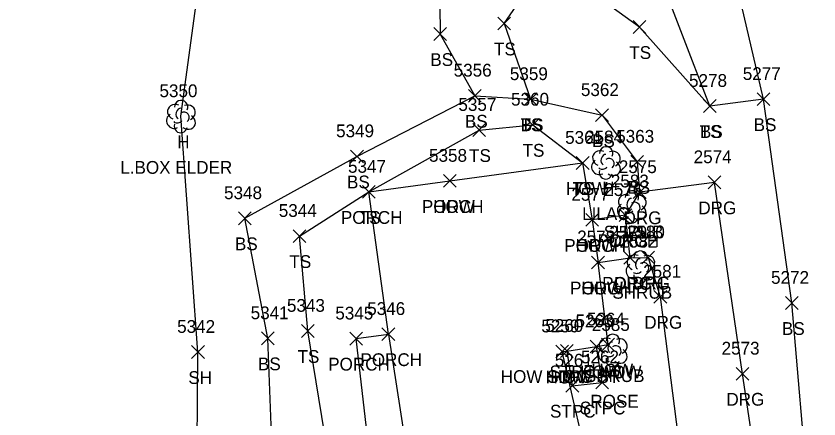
# Model space of a CAD drawing. Extents: x 1439173 to 1457902, y 641926 to 659889.
# Drawn here: x 1447749.9 to 1447875.7, y 648842.5 to 648905.6 of the extents above; entities that cross this region are included whole.
import ezdxf

# ---------------------------------------------------------------- set-up
doc = ezdxf.new("R2010")
doc.units = 0
for name, color, linetype in [('L_A', 7, 'Continuous'), ('L_C', 7, 'Continuous'), ('L_I', 7, 'Continuous'), ('L_TIC', 7, 'Continuous'), ('LBC', 7, 'Continuous'), ('LBF', 7, 'Continuous'), ('LELB', 7, 'Continuous'), ('Level 5', 7, 'Continuous'), ('LSH', 7, 'Continuous'), ('LSOGP', 7, 'Continuous'), ('LTD', 7, 'Continuous'), ('R_A', 7, 'Continuous'), ('R_I', 7, 'Continuous'), ('R_TIC', 7, 'Continuous'), ('RDG', 7, 'Continuous')]:
    doc.layers.add(name, color=color, linetype=linetype)

msp = doc.modelspace()

# ---------------------------------------------------------------- linework, layer by layer
at = {"layer": 'L_TIC'}
for points in [[(1447825.4, 648903.43), (1447827.4, 648905.43)], [(1447827.4, 648903.43), (1447825.4, 648905.43)], [(1447846.59, 648902.87), (1447848.59, 648904.87)], [(1447848.59, 648902.87), (1447846.59, 648904.87)], [(1447815.39, 648901.77), (1447817.39, 648903.77)], [(1447817.39, 648901.77), (1447815.39, 648903.77)], [(1447820.81, 648892.11), (1447822.81, 648894.11)], [(1447822.81, 648892.11), (1447820.81, 648894.11)], [(1447820.81, 648892.11), (1447822.81, 648894.11)], [(1447822.81, 648892.11), (1447820.81, 648894.11)], [(1447829.55, 648891.56), (1447831.55, 648893.56)], [(1447831.55, 648891.56), (1447829.55, 648893.56)], [(1447829.55, 648891.56), (1447831.55, 648893.56)], [(1447831.55, 648891.56), (1447829.55, 648893.56)], [(1447866.04, 648891.58), (1447868.04, 648893.58)], [(1447868.04, 648891.58), (1447866.04, 648893.58)], [(1447866.04, 648891.58), (1447868.04, 648893.58)], [(1447868.04, 648891.58), (1447866.04, 648893.58)], [(1447857.62, 648890.5), (1447859.62, 648892.5)], [(1447859.62, 648890.5), (1447857.62, 648892.5)], [(1447857.62, 648890.5), (1447859.62, 648892.5)], [(1447859.62, 648890.5), (1447857.62, 648892.5)], [(1447840.73, 648889.06), (1447842.73, 648891.06)], [(1447842.73, 648889.06), (1447840.73, 648891.06)], [(1447829.87, 648887.56), (1447831.87, 648889.56)], [(1447831.87, 648887.56), (1447829.87, 648889.56)], [(1447821.49, 648886.74), (1447823.49, 648888.74)], [(1447823.49, 648886.74), (1447821.49, 648888.74)], [(1447802.34, 648882.61), (1447804.34, 648884.61)], [(1447804.34, 648882.61), (1447802.34, 648884.61)], [(1447837.69, 648881.58), (1447839.69, 648883.58)], [(1447839.69, 648881.58), (1447837.69, 648883.58)], [(1447837.69, 648881.58), (1447839.69, 648883.58)], [(1447839.69, 648881.58), (1447837.69, 648883.58)], [(1447846.25, 648881.76), (1447848.25, 648883.76)], [(1447848.25, 648881.76), (1447846.25, 648883.76)], [(1447816.89, 648878.77), (1447818.89, 648880.77)], [(1447818.89, 648878.77), (1447816.89, 648880.77)], [(1447816.89, 648878.77), (1447818.89, 648880.77)], [(1447818.89, 648878.77), (1447816.89, 648880.77)], [(1447804.2, 648877.05), (1447806.2, 648879.05)], [(1447806.2, 648877.05), (1447804.2, 648879.05)], [(1447804.2, 648877.05), (1447806.2, 648879.05)], [(1447806.2, 648877.05), (1447804.2, 648879.05)], [(1447844.39, 648873.41), (1447846.39, 648875.41)], [(1447846.39, 648873.41), (1447844.39, 648875.41)], [(1447784.78, 648872.92), (1447786.78, 648874.92)], [(1447786.78, 648872.92), (1447784.78, 648874.92)], [(1447839.18, 648872.67), (1447841.18, 648874.67)], [(1447841.18, 648872.67), (1447839.18, 648874.67)], [(1447839.18, 648872.67), (1447841.18, 648874.67)], [(1447841.18, 648872.67), (1447839.18, 648874.67)], [(1447793.35, 648870.14), (1447795.35, 648872.14)], [(1447795.35, 648870.14), (1447793.35, 648872.14)], [(1447840.1, 648866), (1447842.1, 648868)], [(1447842.1, 648866), (1447840.1, 648868)], [(1447840.1, 648866), (1447842.1, 648868)], [(1447842.1, 648866), (1447840.1, 648868)], [(1447845.13, 648866.73), (1447847.13, 648868.73)], [(1447847.13, 648866.73), (1447845.13, 648868.73)], [(1447870.47, 648859.66), (1447872.47, 648861.66)], [(1447872.47, 648859.66), (1447870.47, 648861.66)], [(1447794.63, 648855.28), (1447796.63, 648857.28)], [(1447796.63, 648855.28), (1447794.63, 648857.28)], [(1447807.26, 648854.78), (1447809.26, 648856.78)], [(1447809.26, 648854.78), (1447807.26, 648856.78)], [(1447788.38, 648854.12), (1447790.38, 648856.12)], [(1447790.38, 648854.12), (1447788.38, 648856.12)], [(1447802.21, 648854.08), (1447804.21, 648856.08)], [(1447804.21, 648854.08), (1447802.21, 648856.08)], [(1447802.21, 648854.08), (1447804.21, 648856.08)], [(1447804.21, 648854.08), (1447802.21, 648856.08)], [(1447841.67, 648853.14), (1447843.67, 648855.14)], [(1447843.67, 648853.14), (1447841.67, 648855.14)], [(1447777.43, 648851.98), (1447779.43, 648853.98)], [(1447779.43, 648851.98), (1447777.43, 648853.98)], [(1447834.49, 648852.06), (1447836.49, 648854.06)], [(1447836.49, 648852.06), (1447834.49, 648854.06)], [(1447835.23, 648852.14), (1447837.23, 648854.14)], [(1447837.23, 648852.14), (1447835.23, 648854.14)], [(1447835.23, 648852.14), (1447837.23, 648854.14)], [(1447837.23, 648852.14), (1447835.23, 648854.14)], [(1447839.88, 648852.86), (1447841.88, 648854.86)], [(1447841.88, 648852.86), (1447839.88, 648854.86)], [(1447839.88, 648852.86), (1447841.88, 648854.86)], [(1447841.88, 648852.86), (1447839.88, 648854.86)], [(1447836.07, 648846.71), (1447838.07, 648848.71)], [(1447838.07, 648846.71), (1447836.07, 648848.71)], [(1447840.74, 648847.21), (1447842.74, 648849.21)], [(1447842.74, 648847.21), (1447840.74, 648849.21)]]:
    msp.add_lwpolyline(points, dxfattribs=at)
at = {"layer": 'LBC'}
for points in [[(1447817.89, 648879.77), (1447838.69, 648882.58), (1447840.18, 648873.67)], [(1447840.18, 648873.67), (1447841.1, 648867)], [(1447842.67, 648854.14), (1447841.1, 648867)], [(1447811.33, 648836.18), (1447816.65, 648836.8), (1447823.38, 648837.3), (1447824.33, 648830.9), (1447840.24, 648832.42), (1447835.49, 648853.06), (1447836.23, 648853.14), (1447840.88, 648853.86), (1447842.67, 648854.14)]]:
    msp.add_lwpolyline(points, dxfattribs=at)
at = {"layer": 'LBF'}
for points in [[(1447803.21, 648855.08), (1447808.26, 648855.78), (1447805.2, 648878.05), (1447817.89, 648879.77)], [(1447845.39, 648874.41), (1447840.18, 648873.67)], [(1447841.1, 648867), (1447846.13, 648867.73)], [(1447805.45, 648835.62), (1447803.21, 648855.08)], [(1447836.23, 648853.14), (1447837.07, 648847.71), (1447841.74, 648848.21), (1447840.88, 648853.86)]]:
    msp.add_lwpolyline(points, dxfattribs=at)
at = {"layer": 'LELB'}
for points in [[(1447877.65, 648796.32), (1447874.15, 648829.69), (1447871.47, 648860.66), (1447867.04, 648892.58), (1447862.47, 648912.12), (1447862.31, 648932.18), (1447859.7, 648956.77), (1447855.7, 648978.43), (1447852.81, 649007.65), (1447847.83, 649023.24), (1447845.29, 649041.7), (1447832.21, 649041.43), (1447815.57, 649039.14), (1447796.03, 649035.79), (1447772.19, 649031.7)], [(1447867.04, 648892.58), (1447858.62, 648891.5), (1447849.54, 648915.14), (1447842.94, 648929.07), (1447829.87, 648927.18), (1447816.23, 648916.86), (1447816.39, 648902.77), (1447821.81, 648893.11), (1447830.55, 648892.56), (1447841.73, 648890.06), (1447847.25, 648882.76)], [(1447826.4, 648904.43), (1447833.18, 648914.3)], [(1447858.62, 648891.5), (1447847.59, 648903.87), (1447833.18, 648914.3)], [(1447826.4, 648904.43), (1447830.55, 648892.56)], [(1447781.9, 648790.97), (1447787.7, 648804.23), (1447790.29, 648832.04), (1447789.38, 648855.12), (1447785.78, 648873.92), (1447803.34, 648883.61), (1447821.81, 648893.11)], [(1447790.04, 648781.15), (1447797.78, 648792.59), (1447798.81, 648804.98), (1447799.57, 648832.34), (1447795.63, 648856.28), (1447794.35, 648871.14), (1447805.2, 648878.05), (1447822.49, 648887.74), (1447830.87, 648888.56), (1447838.69, 648882.58)], [(1447847.25, 648882.76), (1447847.62, 648878)], [(1447838.69, 648882.58), (1447840.18, 648873.67)]]:
    msp.add_lwpolyline(points, dxfattribs=at)
at = {"layer": 'Level 5'}
msp.add_line((1447808.29, 648855.75), (1447811.33, 648836.24), dxfattribs=at)
at = {"layer": 'LSH'}
for p, q in [((1447846.37, 648875.76), (1447846.37, 648875.76)), ((1447846.37, 648875.76), (1447846.37, 648875.76)), ((1447847.72, 648866.33), (1447847.72, 648866.33)), ((1447847.72, 648866.33), (1447847.72, 648866.33)), ((1447843.39, 648853.28), (1447843.39, 648853.28)), ((1447843.39, 648853.28), (1447843.39, 648853.28))]:
    msp.add_line(p, q, dxfattribs=at)
for centre in [(1447846.42, 648877.2), (1447847.77, 648867.76), (1447843.43, 648854.72)]:
    msp.add_arc(centre, 1.05, 335.5272, 180.9563, dxfattribs=at)
for centre, major_axis, ratio, start_param, end_param in [((1447845.58, 648876.43), (1.21, -0.51), 0.895232, 1.570796, 4.712389), ((1447847.41, 648876.35), (-1.14, -0.48), 0.949671, 1.570796, 4.712389), ((1447846.16, 648876.22), (-0.208, -0.792), 0.645439, 3.141593, 6.283185), ((1447846.87, 648875.6), (-0.5, 0.667), 0.989748, 3.141593, 6.283185), ((1447845.29, 648875.05), (0.58, -1.04), 0.959034, 3.141593, 6.283185), ((1447847.37, 648874.93), (-1.09, 0.79), 0.841452, 1.570796, 4.712389), ((1447846.37, 648874.26), (0.26, 1.06), 0.942809, 1.570796, 4.712389), ((1447845.91, 648875.01), (-0.625, -0.083), 0.423636, 0, 3.141593), ((1447846.93, 648866.99), (1.21, -0.51), 0.895232, 1.570796, 4.712389), ((1447847.51, 648866.79), (-0.208, -0.792), 0.645439, 3.141593, 6.283185), ((1447848.76, 648866.91), (-1.14, -0.48), 0.949671, 1.570796, 4.712389), ((1447846.64, 648865.62), (0.58, -1.04), 0.959034, 3.141593, 6.283185), ((1447848.22, 648866.16), (-0.5, 0.667), 0.989748, 3.141593, 6.283185), ((1447848.72, 648865.49), (-1.09, 0.79), 0.841452, 1.570796, 4.712389), ((1447847.72, 648864.83), (0.26, 1.06), 0.942809, 1.570796, 4.712389), ((1447847.26, 648865.58), (-0.625, -0.083), 0.423636, 0, 3.141593), ((1447842.59, 648853.95), (1.21, -0.51), 0.895232, 1.570796, 4.712389), ((1447844.43, 648853.87), (-1.14, -0.48), 0.949671, 1.570796, 4.712389), ((1447843.18, 648853.74), (-0.208, -0.792), 0.645439, 3.141593, 6.283185), ((1447843.89, 648853.12), (-0.5, 0.667), 0.989748, 3.141593, 6.283185), ((1447842.3, 648852.58), (0.58, -1.04), 0.959034, 3.141593, 6.283185), ((1447842.93, 648852.53), (-0.625, -0.083), 0.423636, 0, 3.141593), ((1447844.39, 648852.45), (-1.09, 0.79), 0.841452, 1.570796, 4.712389), ((1447843.39, 648851.78), (0.26, 1.06), 0.942809, 1.570796, 4.712389)]:
    msp.add_ellipse(centre, major_axis=major_axis, ratio=ratio, start_param=start_param, end_param=end_param, dxfattribs=at)
at = {"layer": 'LSOGP'}
msp.add_lwpolyline([(1447800.97, 648741.32), (1447799.79, 648750.94), (1447797.47, 648764.64), (1447790.05, 648781.15), (1447781.89, 648790.97), (1447778.28, 648831.05), (1447778.43, 648852.98), (1447775.75, 648889.89), (1447778.63, 648911.02), (1447779.16, 648932.07), (1447777.22, 648952.57), (1447782.11, 648971.96), (1447776.96, 648996.3), (1447784.92, 649004), (1447785.12, 649015.82), (1447772.18, 649031.71), (1447771.77, 649047.11), (1447766.65, 649057.41), (1447749.94, 649084.43), (1447750.79, 649119.02)], dxfattribs=at)
at = {"layer": 'LTD'}
for p, q in [((1447775.75, 648889.89), (1447775.75, 648889.89)), ((1447775.75, 648889.89), (1447775.75, 648889.89)), ((1447842.33, 648882.65), (1447842.33, 648882.65)), ((1447842.33, 648882.65), (1447842.33, 648882.65))]:
    msp.add_line(p, q, dxfattribs=at)
for centre in [(1447775.8, 648891.33), (1447842.38, 648884.08)]:
    msp.add_arc(centre, 1.05, 335.5272, 180.9563, dxfattribs=at)
for centre, major_axis, ratio, start_param, end_param in [((1447774.96, 648890.56), (1.21, -0.51), 0.895232, 1.570796, 4.712389), ((1447776.79, 648890.48), (-1.14, -0.48), 0.949671, 1.570796, 4.712389), ((1447774.67, 648889.18), (0.58, -1.04), 0.959034, 3.141593, 6.283185), ((1447775.54, 648890.35), (-0.208, -0.792), 0.645439, 3.141593, 6.283185), ((1447776.25, 648889.73), (-0.5, 0.667), 0.989748, 3.141593, 6.283185), ((1447775.29, 648889.14), (-0.625, -0.083), 0.423636, 0, 3.141593), ((1447776.75, 648889.06), (-1.09, 0.79), 0.841452, 1.570796, 4.712389), ((1447775.75, 648888.39), (0.26, 1.06), 0.942809, 1.570796, 4.712389), ((1447841.54, 648883.31), (1.21, -0.51), 0.895232, 1.570796, 4.712389), ((1447842.12, 648883.11), (-0.208, -0.792), 0.645439, 3.141593, 6.283185), ((1447843.37, 648883.23), (-1.14, -0.48), 0.949671, 1.570796, 4.712389), ((1447841.25, 648881.94), (0.58, -1.04), 0.959034, 3.141593, 6.283185), ((1447842.83, 648882.48), (-0.5, 0.667), 0.989748, 3.141593, 6.283185), ((1447843.33, 648881.81), (-1.09, 0.79), 0.841452, 1.570796, 4.712389), ((1447842.33, 648881.15), (0.26, 1.06), 0.942809, 1.570796, 4.712389), ((1447841.87, 648881.9), (-0.625, -0.083), 0.423636, 0, 3.141593)]:
    msp.add_ellipse(centre, major_axis=major_axis, ratio=ratio, start_param=start_param, end_param=end_param, dxfattribs=at)
at = {"layer": 'R_TIC'}
for points in [[(1447858.34, 648878.55), (1447860.34, 648880.55)], [(1447860.34, 648878.55), (1447858.34, 648880.55)], [(1447846.62, 648877), (1447848.62, 648879)], [(1447848.62, 648877), (1447846.62, 648879)], [(1447844.39, 648873.41), (1447846.39, 648875.41)], [(1447846.39, 648873.41), (1447844.39, 648875.41)], [(1447845.13, 648866.73), (1447847.13, 648868.73)], [(1447847.13, 648866.73), (1447845.13, 648868.73)], [(1447847.96, 648866.78), (1447849.96, 648868.78)], [(1447849.96, 648866.78), (1447847.96, 648868.78)], [(1447849.86, 648860.63), (1447851.86, 648862.63)], [(1447851.86, 648860.63), (1447849.86, 648862.63)], [(1447862.72, 648848.58), (1447864.72, 648850.58)], [(1447864.72, 648848.58), (1447862.72, 648850.58)]]:
    msp.add_lwpolyline(points, dxfattribs=at)
at = {"layer": 'RDG'}
for points in [[(1447895.12, 648779.65), (1447890.37, 648767.55), (1447888.34, 648763.62), (1447883.67, 648764.7), (1447878.28, 648773.09), (1447871.74, 648796.72), (1447869, 648814.57), (1447863.72, 648849.58), (1447859.34, 648879.55), (1447847.62, 648878), (1447845.39, 648874.41)], [(1447846.13, 648867.73), (1447845.39, 648874.41)], [(1447846.13, 648867.73), (1447848.96, 648867.78), (1447850.86, 648861.63), (1447855.56, 648824.95), (1447851.08, 648818.41), (1447842.54, 648818.06), (1447840.37, 648829.25), (1447823.51, 648827.34), (1447826.51, 648808.46), (1447827.03, 648788.95), (1447830.16, 648773.87), (1447845.01, 648772.87), (1447846.68, 648786.35), (1447851.07, 648796.12), (1447860.09, 648784.68), (1447863.97, 648766.34), (1447861.73, 648752.31), (1447843.87, 648747.73), (1447800.97, 648741.32)]]:
    msp.add_lwpolyline(points, dxfattribs=at)

# ---------------------------------------------------------------- texts
at = {"layer": 'L_A'}
for s, p in [('TS', (1447824.81, 648899.43)), ('TS', (1447846, 648898.87)), ('BS', (1447814.83, 648897.77)), ('BS', (1447820.25, 648888.11)), ('BS', (1447820.25, 648888.11)), ('TS', (1447828.96, 648887.56)), ('BS', (1447828.99, 648887.56)), ('BS', (1447865.48, 648887.58)), ('BS', (1447865.48, 648887.58)), ('TS', (1447857.03, 648886.5)), ('BS', (1447857.06, 648886.5)), ('H', (1447775.18, 648884.89)), ('BS', (1447840.17, 648885.06)), ('TS', (1447829.28, 648883.56)), ('TS', (1447820.9, 648882.74)), ('BS', (1447801.78, 648878.61)), ('HOW', (1447836.07, 648877.58)), ('TS', (1447837.1, 648877.58)), ('H', (1447841.76, 648877.65)), ('BS', (1447845.69, 648877.76)), ('PORCH', (1447813.51, 648874.77)), ('HOW', (1447815.27, 648874.77)), ('PORCH', (1447800.82, 648873.05)), ('TS', (1447803.61, 648873.05)), ('SHRUB', (1447842, 648870.76)), ('PORCH', (1447841.02, 648869.41)), ('BS', (1447784.22, 648868.92)), ('PORCH', (1447835.81, 648868.67)), ('HOW', (1447837.57, 648868.67)), ('TS', (1447792.76, 648866.14)), ('PORCH', (1447836.72, 648862)), ('HOW', (1447838.48, 648862)), ('PORCH', (1447841.75, 648862.73)), ('SHRUB', (1447843.35, 648861.33)), ('BS', (1447869.91, 648855.66)), ('TS', (1447794.03, 648851.28)), ('PORCH', (1447803.88, 648850.78)), ('BS', (1447787.83, 648850.12)), ('PORCH', (1447798.83, 648850.08)), ('PORCH', (1447798.83, 648850.08)), ('SH', (1447776.92, 648847.98)), ('HOW STPC ST', (1447825.86, 648848.14)), ('HOW', (1447832.88, 648848.06)), ('STPC HOW', (1447833.51, 648848.86)), ('HOW', (1447833.62, 648848.14)), ('HOW', (1447838.26, 648848.86)), ('SHRUB', (1447839.02, 648848.28)), ('HOW', (1447840.06, 648849.14)), ('STPC', (1447838.25, 648843.21)), ('STPC', (1447833.58, 648842.71))]:
    msp.add_text(s, height=2, dxfattribs=at).set_placement(p)
at = {"layer": 'L_C'}
for s, p in [('L.BOX ELDER', (1447766.26, 648880.89)), ('LILAC', (1447838.61, 648873.65)), ('ROSE', (1447839.9, 648844.28))]:
    msp.add_text(s, height=2, dxfattribs=at).set_placement(p)
at = {"layer": 'L_I'}
for s, p in [('5356', (1447818.49, 648896.11)), ('5356', (1447818.49, 648896.11)), ('5359', (1447827.29, 648895.56)), ('5359', (1447827.29, 648895.56)), ('5278', (1447855.36, 648894.5)), ('5278', (1447855.36, 648894.5)), ('5277', (1447863.78, 648895.58)), ('5277', (1447863.78, 648895.58)), ('5350', (1447772.4, 648892.89)), ('5362', (1447838.42, 648893.06)), ('5357', (1447819.23, 648890.74)), ('5360', (1447827.48, 648891.56)), ('5349', (1447800.07, 648886.61)), ('5363', (1447843.95, 648885.76)), ('5361', (1447835.95, 648885.58)), ('5361', (1447835.95, 648885.58)), ('2584', (1447839.07, 648885.65)), ('5358', (1447814.63, 648882.77)), ('5358', (1447814.63, 648882.77)), ('5347', (1447801.94, 648881.05)), ('5347', (1447801.94, 648881.05)), ('2583', (1447843.11, 648878.76)), ('5348', (1447782.52, 648876.92)), ('2576', (1447842.08, 648877.41)), ('2577', (1447836.92, 648876.67)), ('2577', (1447836.92, 648876.67)), ('5344', (1447791.09, 648874.14)), ('2579', (1447842.86, 648870.73)), ('2578', (1447837.84, 648870)), ('2578', (1447837.84, 648870)), ('2582', (1447844.46, 648869.33)), ('5272', (1447868.21, 648863.66)), ('5343', (1447792.37, 648859.28)), ('5341', (1447786.69, 648858.12)), ('5345', (1447799.95, 648858.08)), ('5345', (1447799.95, 648858.08)), ('5346', (1447804.94, 648858.78)), ('5263', (1447837.57, 648856.86)), ('5263', (1447837.57, 648856.86)), ('5264', (1447839.36, 648857.14)), ('5342', (1447775.17, 648855.98)), ('5259', (1447832.22, 648856.06)), ('5260', (1447832.84, 648856.14)), ('5260', (1447832.84, 648856.14)), ('2585', (1447840.13, 648856.28)), ('5261', (1447834.33, 648850.71)), ('5262', (1447838.43, 648851.21))]:
    msp.add_text(s, height=2, dxfattribs=at).set_placement(p)
at = {"layer": 'R_A'}
for p in [(1447856.82, 648874.55), (1447845.1, 648873), (1447842.88, 648869.41), (1447843.61, 648862.73), (1447846.45, 648862.78), (1447848.35, 648856.63), (1447861.21, 648844.58)]:
    msp.add_text('DRG', height=2, dxfattribs=at).set_placement(p)
at = {"layer": 'R_I'}
for s, p in [('2574', (1447856.08, 648882.55)), ('2575', (1447844.36, 648881)), ('2576', (1447842.08, 648877.41)), ('2579', (1447842.86, 648870.73)), ('2580', (1447845.62, 648870.78)), ('2581', (1447848.17, 648864.63)), ('2573', (1447860.46, 648852.58))]:
    msp.add_text(s, height=2, dxfattribs=at).set_placement(p)

doc.saveas('drawing.dxf')
